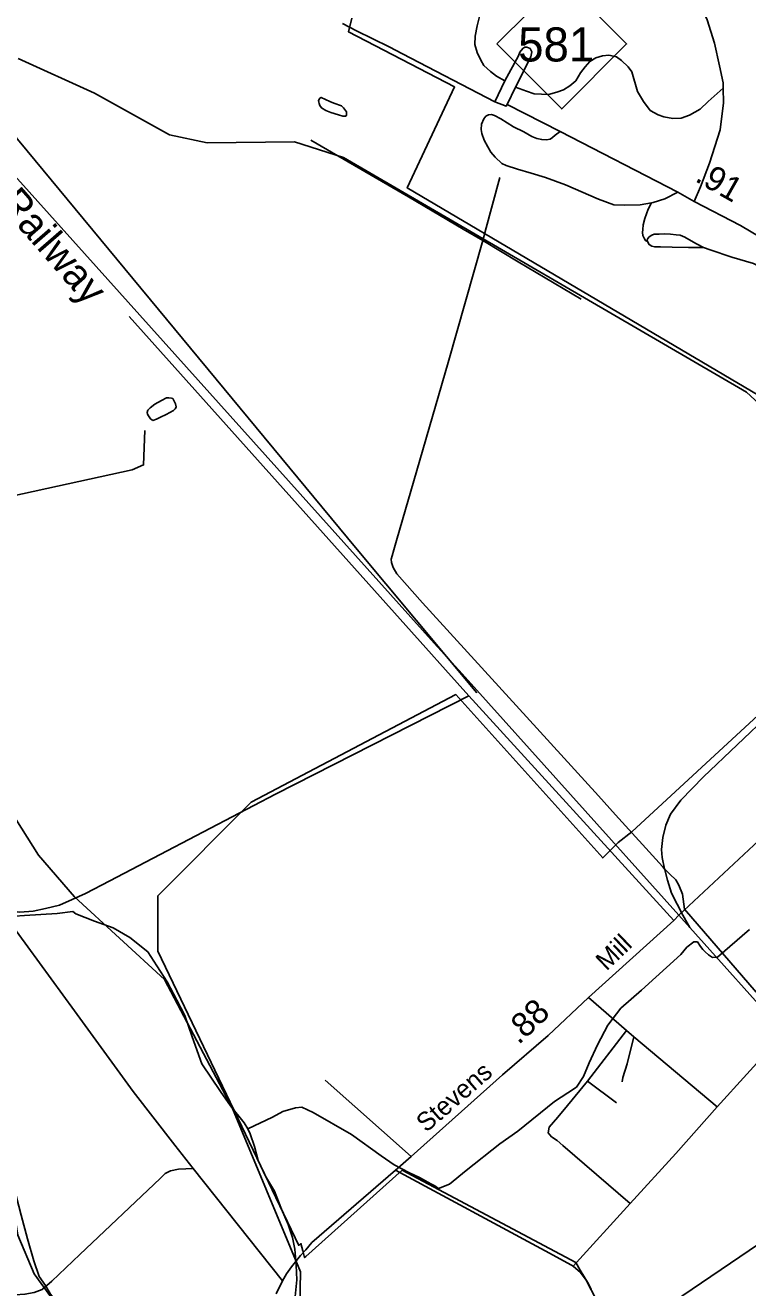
# Model space of a CAD drawing. Extents: x 2206922 to 2357709, y 510027 to 673830.
# Drawn here: x 2284540 to 2288247, y 595572 to 602048 of the extents above; entities that cross this region are included whole.
import ezdxf

# ---------------------------------------------------------------- set-up
doc = ezdxf.new("R2010")
doc.units = 0
for name, color, linetype in [('Exist Boundary Political City Limit New', 7, 'Continuous'), ('Exist Boundary Political Urban Extension UEB', 7, 'Continuous'), ('Exist Hydrographic Creek Single Shore', 7, 'Continuous'), ('Exist Hydrographic Misc Water Feature', 7, 'Continuous'), ('Exist Railroad Mainline', 7, 'Continuous'), ('Exist Railroad Mainline Label', 7, 'Continuous'), ('Exist Railroad Siding', 7, 'Continuous'), ('Exist Road Non-System Type 51', 7, 'Continuous'), ('Exist Road Primary NC Attributed', 7, 'Continuous'), ('Exist Road Primary NC Mileage Hundredths English Label', 7, 'Continuous'), ('Exist Road Primary NC Shield CELL', 7, 'Continuous'), ('Exist Road Primary NC Shield Number Label', 7, 'Continuous'), ('Exist Road Secondary Mileage Hundredths English Label', 7, 'Continuous'), ('Exist Road Secondary Type 51 Attributed', 7, 'Continuous'), ('Exist Road Secondary Type 51 Label', 7, 'Continuous'), ('Map Preparation Boundary City Limit Buffer Line', 7, 'Continuous')]:
    doc.layers.add(name, color=color, linetype=linetype)

msp = doc.modelspace()

# ---------------------------------------------------------------- linework, layer by layer
at = {"layer": 'Exist Boundary Political City Limit New'}
for points in [[(2288484.5, 600042.1), (2286500, 601213.4), (2286743.2, 601732.2), (2286198.5, 602014.4), (2286215.2, 602083.9)], [(2287444.5, 595562.2), (2287430.5, 595592.2), (2287388.2, 595662.4), (2287364.8, 595701.2), (2286474, 596174.9), (2285980.2, 595732.3), (2285973.2, 595726.1), (2285964, 595761.6), (2285954.5, 595798.4), (2285948.5, 595793.1), (2285943.5, 595788.5), (2285220.8, 597299.1), (2285220.8, 597581.5), (2285698.8, 598061.9), (2286750, 598614.5), (2287503.2, 597777.1), (2287582.8, 597855.6), (2287652.5, 597911), (2288657.5, 598839.1)], [(2288992.8, 596263.3), (2287568.8, 595296.8)]]:
    msp.add_lwpolyline(points, dxfattribs=at)
at = {"layer": 'Exist Boundary Political Urban Extension UEB'}
msp.add_lwpolyline([(2284079.1, 601970.5), (2286234.2, 599368.4), (2286857.2, 598623.6)], dxfattribs=at)
at = {"layer": 'Exist Hydrographic Creek Single Shore'}
for points in [[(2290141.8, 600026), (2290048.7, 600132.8), (2289805.7, 600288.5), (2289473.8, 600177.2), (2289358.7, 600068.1), (2289259.9, 599857), (2289160.9, 599747.4), (2289061.8, 599713.4), (2288678.8, 599685.1), (2288552.9, 599792.6), (2288392.7, 600025.4), (2288241.8, 600166.2), (2286172.8, 601369.1), (2285921.9, 601449.6), (2285472.8, 601445.6), (2285280.7, 601485.5), (2284895.8, 601700), (2284502.7, 601878.5)], [(2286243.8, 593850.9), (2286225.7, 594008.7), (2285935.8, 594772.2), (2285951.8, 595654), (2285602.8, 596490.8), (2285254.8, 597153.8), (2284792.8, 597576.4), (2284607.7, 597790), (2284099.8, 598594), (2283982.7, 598724.2), (2283764.7, 598781.1), (2283414.7, 598827.5), (2282873.8, 598805.7), (2282840.7, 598839.2), (2282968.7, 599325.2), (2283084.8, 599391.8), (2284140.8, 599560.6), (2285088.7, 599767.7), (2285146.8, 599792.7), (2285153.7, 599969.7)], [(2286243.8, 593850.9), (2286168.7, 593865.6), (2284670.8, 595525.8), (2284585.7, 595642.4), (2284500.8, 595840.9), (2284473.8, 596015.2), (2284448.8, 596032.1), (2284276.7, 596612.8), (2284091.8, 596869.1), (2283228.7, 597335.8), (2282350.7, 597770.1), (2282033.7, 597848.8), (2281258.8, 597851.3), (2280335.6, 597732.3), (2280068.6, 597737.7), (2279968.6, 597788.9), (2279974.7, 597995.4), (2280064.7, 598154.3), (2280621.7, 598336.5), (2280811.8, 598444.1), (2280844.8, 598512.3), (2280834.7, 598604.3), (2280784.7, 598661.1), (2280508.7, 598752)]]:
    msp.add_lwpolyline(points, dxfattribs=at)
at = {"layer": 'Exist Hydrographic Misc Water Feature'}
for points in [[(2286103.5, 601656.7), (2286081.2, 601668.2), (2286059, 601678.1), (2286051, 601674), (2286049.6, 601670.1), (2286045.3, 601662.3), (2286045.7, 601654.1), (2286047.8, 601646.1), (2286052.1, 601636.1), (2286059.9, 601624), (2286082.2, 601610.5), (2286108.2, 601600.5), (2286148, 601589.2), (2286170, 601581.4), (2286176.3, 601581.3), (2286184.5, 601581.3), (2286188, 601587.2), (2286188, 601595.3), (2286188.2, 601603.4), (2286183.5, 601611.4), (2286173.5, 601625.1), (2286162, 601635), (2286123.4, 601648.9), (2286103.5, 601656.7)], [(2285193.7, 600020.8), (2285213, 600027.3), (2285233.3, 600037.1), (2285263, 600051.8), (2285281.3, 600061.5), (2285300.8, 600072), (2285309, 600080.1), (2285312.9, 600086), (2285314.9, 600090.2), (2285310.6, 600105.8), (2285304.6, 600120.1), (2285296.2, 600133.9), (2285290.1, 600135.7), (2285276.6, 600137.7), (2285264, 600137.6), (2285238.4, 600123.2), (2285204.8, 600105.1), (2285181, 600084.8), (2285168.7, 600072.8), (2285165, 600062.5), (2285167.1, 600052.8), (2285171.4, 600044.5), (2285183.1, 600028.9), (2285193.7, 600020.8)], [(2284082.5, 596984.1), (2284076.6, 597014.2), (2284076.4, 597028), (2284082.1, 597050.3), (2284089.7, 597080.3), (2284125.4, 597108.6), (2284153.1, 597142.6), (2284186.9, 597187), (2284206.2, 597239.2), (2284237.4, 597311.5), (2284272.8, 597363.8), (2284314.5, 597420), (2284369.8, 597458.7), (2284435.8, 597475.1), (2284535.7, 597481.9), (2284703.4, 597491.6), (2284783.4, 597502.6)], [(2284783.4, 597502.6), (2284799.4, 597490.5), (2284895.8, 597451.6), (2284990.1, 597418.4), (2285076.6, 597369.2), (2285169.1, 597294.1), (2285215.5, 597222.6), (2285268.6, 597141.2), (2285317.8, 597047.8), (2285358, 596968.3), (2285395.5, 596858.5), (2285446.5, 596721), (2285541.7, 596578.1), (2285592.3, 596504.8), (2285663.3, 596417.5), (2285681.7, 596387.5)], [(2285681.7, 596387.5), (2285808.9, 596446.6), (2285860.7, 596475.3), (2285926.4, 596493.8), (2285958.6, 596498.3), (2286016.4, 596470.5), (2286213.6, 596358.5), (2286366.2, 596248.3), (2286432.8, 596202.6), (2286511.2, 596161.6), (2286563.3, 596137.9), (2286621.5, 596104.5), (2286642, 596094.9), (2286660, 596080.8), (2286717.3, 596103.4), (2286802.8, 596172.4), (2286975.6, 596309.8), (2287066.9, 596374.8), (2287255.3, 596526.4), (2287324.8, 596571.1), (2287368.5, 596601.4), (2287403.8, 596655.7), (2287433.3, 596725.9), (2287476.4, 596818.3), (2287529.3, 596918.7), (2287596.3, 597005.4), (2287701.5, 597098.3), (2287903.7, 597282), (2287935.3, 597318.2), (2287971.1, 597346.9), (2287989, 597347), (2288005.4, 597323), (2288017.7, 597307), (2288029.6, 597295), (2288045.8, 597279.2), (2288065.9, 597265.7), (2288091.9, 597267.8), (2288256.6, 597409.3)], [(2284082.5, 596984.1), (2284098.7, 596974.3), (2284143.2, 596926.7), (2284184, 596851.2), (2284249, 596725.8), (2284339.1, 596514.8), (2284394.4, 596339.3), (2284455.9, 596188.2), (2284518.3, 595944.8), (2284551.5, 595823.4), (2284584.5, 595709.7), (2284611.2, 595629.9), (2284643.6, 595582.4), (2284670, 595538.7), (2284763.3, 595417.6), (2284846.2, 595320.3), (2285104.3, 595030.8), (2285207.9, 594911.8), (2285478.3, 594596.5), (2285614.1, 594436.1), (2285821.8, 594214.2), (2285971.5, 594065.6), (2286248.5, 593738.4), (2286274.5, 593706.8)], [(2285681.7, 596387.5), (2285694, 596361.7), (2285716.2, 596296), (2285735.3, 596224.2), (2285771.8, 596144.4), (2285818.7, 596066.8), (2285855.2, 595975.3), (2285888, 595895.8), (2285910.6, 595829.9), (2285923.1, 595770), (2285929.9, 595688.3), (2285932.7, 595612.5), (2285925.5, 595526.4)]]:
    msp.add_lwpolyline(points, dxfattribs=at)
at = {"layer": 'Exist Railroad Mainline'}
msp.add_line((2287950.4, 597419.5), (2287893.8, 597482.5), dxfattribs=at)
for points in [[(2287893.8, 597482.5), (2286781.2, 598720.6), (2286638.8, 598879), (2284378.9, 601393.8)], [(2288434.4, 596880.2), (2287950.4, 597419.5)]]:
    msp.add_lwpolyline(points, dxfattribs=at)
at = {"layer": 'Exist Railroad Siding'}
for points in [[(2287906.9, 597496.4), (2287885.2, 597538.8), (2287856.6, 597596.5), (2287836.2, 597662.3), (2287821.7, 597716.2), (2287820.9, 597720.3), (2287808.9, 597778), (2287804.6, 597819.9), (2287812, 597881.9), (2287827.5, 597944.2), (2287850.8, 598000.3), (2287904.3, 598072.8), (2288021, 598191.8), (2288538.1, 598684.5)], [(2287950.4, 597419.5), (2287907.5, 597495.1), (2287906.9, 597496.4)]]:
    msp.add_lwpolyline(points, dxfattribs=at)
at = {"layer": 'Exist Road Non-System Type 51'}
for p, q in [((2286949, 601655.9), (2286999.9, 601762.5)), ((2287011.9, 601642.1), (2287056.3, 601730.9)), ((2286900.4, 600990.6), (2286975, 601267.1)), ((2286888, 600944.7), (2286899.6, 600987.7)), ((2286899.6, 600987.7), (2286900.4, 600990.6)), ((2285072.4, 600554.9), (2286594.7, 598855.2)), ((2286594.7, 598855.2), (2286696, 598742.1)), ((2286696, 598742.1), (2286815.8, 598608.3)), ((2286815.8, 598608.3), (2287867.9, 597454.8)), ((2287480.9, 598094.7), (2287568.3, 597998.3)), ((2285267.2, 597813), (2284974, 597659.9)), ((2287922.7, 597513.3), (2288291.4, 597087.9)), ((2287625.7, 596890.7), (2287430.3, 597060.1)), ((2287424.5, 596631.4), (2287625.7, 596890.7)), ((2287663, 596858.4), (2287625.7, 596890.7)), ((2287663, 596858.4), (2288089.6, 596499.4)), ((2288434.4, 596880.2), (2288089.6, 596499.4)), ((2286078.8, 596637.2), (2286520.9, 596245.3)), ((2287424.5, 596631.4), (2287573.8, 596520.8)), ((2285402.1, 596183.2), (2285860.6, 595606.8)), ((2287350.8, 595682.6), (2287643.6, 596004.7)), ((2287342.1, 595687.3), (2287350.8, 595682.6))]:
    msp.add_line(p, q, dxfattribs=at)
for points in [[(2286380.6, 602588.2), (2286392.5, 602604.3), (2286432.1, 602634.7), (2286521.5, 602687.5), (2286613.1, 602728.2), (2286706.8, 602755.1), (2286820.6, 602776.1), (2286964.3, 602785.4), (2287120.5, 602775.1), (2287354.8, 602719.3), (2287499.3, 602664.6), (2287599.5, 602619.6), (2287682.2, 602556.3), (2287738.6, 602507), (2287811.2, 602439.7), (2287851.6, 602400.1), (2287894, 602350.5), (2287975.2, 602215.3), (2288038.5, 602076), (2288077.5, 601956.5), (2288102.7, 601840.6), (2288121.5, 601752.9), (2288121.8, 601724.9)], [(2286999.9, 601762.5), (2286957.7, 601787.9), (2286927.6, 601811.7), (2286893.4, 601841.4), (2286877, 601869.1), (2286858.8, 601908.9), (2286846.4, 601948.9), (2286847.9, 601992.9), (2286859.3, 602044.8), (2286878.6, 602127)], [(2286999.9, 601762.5), (2287070.7, 601891), (2287078.5, 601911), (2287092.3, 601929.1), (2287104.2, 601935.3), (2287114.2, 601935.3), (2287130.3, 601929.6), (2287138.5, 601911.6), (2287134.8, 601885.7), (2287056.3, 601730.9)], [(2287056.3, 601730.9), (2287112.4, 601709.4), (2287150.5, 601695.8), (2287188.5, 601694.3), (2287224.4, 601692.5), (2287268.3, 601704.8), (2287302.3, 601717.3), (2287334.1, 601737.5), (2287365.8, 601763.8), (2287389.4, 601803.9), (2287413, 601834.2), (2287436.8, 601862.4), (2287468.6, 601880.7), (2287502.6, 601891), (2287534.4, 601895.4), (2287574.4, 601885.7), (2287598.7, 601867.9), (2287633, 601834.4), (2287653.2, 601808.6), (2287682.2, 601708.8), (2287712.5, 601657.2), (2287747, 601611.5), (2287787.1, 601587.9), (2287817.3, 601578.1), (2287863.3, 601570.6), (2287905.3, 601570.9), (2287949, 601587.4), (2288002.8, 601617.9), (2288044.4, 601656.3), (2288121.8, 601724.9)], [(2288121.8, 601724.9), (2288122.5, 601650.9), (2288105.8, 601510.9), (2288050.5, 601341.1), (2288005.5, 601219.1), (2287972.1, 601143.6)], [(2287284.2, 601503.8), (2287259.5, 601484.9), (2287245, 601471.8), (2287233.4, 601463.1), (2287214.5, 601460.2), (2287189.8, 601461.7), (2287165.2, 601467.5), (2287139, 601477.6), (2287098.4, 601500.9), (2287044.7, 601527), (2286979.4, 601567.7), (2286947.5, 601585.1), (2286931.5, 601590.9), (2286917, 601589.4), (2286903.9, 601582.2), (2286892.3, 601567.7), (2286880.7, 601541.5), (2286879.3, 601513.9), (2286882.2, 601493.6), (2286894.8, 601459.5), (2286913.3, 601423.7), (2286929.4, 601397.8), (2286950.4, 601371.6), (2286985.2, 601339.7), (2287007, 601328.1), (2287065, 601310.6), (2287136.1, 601290.3), (2287210.2, 601267.1), (2287311.7, 601229.3), (2287481.5, 601155.3), (2287559.9, 601126.2), (2287613.6, 601124.8), (2287694.9, 601127.7), (2287753.7, 601137.9)], [(2286888, 600944.7), (2286786.4, 601002.8), (2286506.3, 601168.3), (2286005.6, 601458.7)], [(2287753.7, 601137.9), (2287761.6, 601139.3), (2287822.6, 601158.2), (2287889.4, 601191.6)], [(2287753.7, 601137.9), (2287737, 601104.4), (2287719.6, 601056.5), (2287710.9, 601024.6), (2287709.4, 601001.3), (2287708, 600985.4), (2287709.4, 600969.4), (2287716.7, 600952), (2287722.5, 600943.2), (2287732.6, 600938.9)], [(2288020, 600908.4), (2287983.7, 600927.3), (2287944.5, 600949.1), (2287924.2, 600960.7), (2287901, 600970.8), (2287880.7, 600973.7), (2287851.6, 600976.6), (2287822.6, 600978.1), (2287792.1, 600976.6), (2287767.5, 600976.6), (2287754.4, 600970.8), (2287741.3, 600962.1), (2287734.1, 600954.9), (2287731.2, 600947.6), (2287732.6, 600938.9)], [(2286888, 600944.7), (2286709.5, 600317.4), (2286564.3, 599817.9), (2286445.3, 599405.5), (2286431, 599357.1)], [(2286888, 600944.7), (2287069.4, 600834.3), (2287393, 600642.7)], [(2287732.6, 600938.9), (2287741.3, 600922.9), (2287754.4, 600914.2), (2287770.4, 600911.3), (2287799.4, 600911.3), (2287858.9, 600909.8), (2287943.1, 600908.4), (2288020, 600908.4)], [(2288020, 600908.4), (2288054.8, 600895.3), (2288165.1, 600859), (2288276.9, 600825.6), (2288308.8, 600811.1), (2288332, 600802.4), (2288348, 600795.1), (2288366.8, 600793.7), (2288387.2, 600793.7), (2288414.7, 600795.1), (2288435.1, 600799.5), (2288455.4, 600811.1), (2288478.6, 600822.7), (2288498.9, 600834.3)], [(2286431, 599357.1), (2286422.1, 599327), (2286417.7, 599309.6), (2286419.2, 599292.2), (2286427.9, 599266.1), (2286446, 599234.4), (2286577.4, 599085.8), (2287112.7, 598501.1), (2287480.9, 598094.7)], [(2286815.8, 598608.3), (2285823.1, 598103.3), (2285267.2, 597813)], [(2287568.3, 597998.3), (2287809.4, 597732.1), (2287820.9, 597720.3)], [(2287820.9, 597720.3), (2287847.8, 597692.5), (2287878, 597664.7), (2287894.2, 597637), (2287912.7, 597591.2), (2287922.7, 597513.3)], [(2284974, 597659.9), (2284848.3, 597594.3), (2284780.7, 597563.7), (2284715, 597535), (2284643.2, 597516.5), (2284579.4, 597503.8), (2284511.5, 597499.1), (2284415.1, 597510.3)], [(2284415.1, 597510.3), (2284553.1, 597319.8), (2284792.1, 596992), (2285093.7, 596579), (2285307, 596303.5), (2285402.1, 596183.2)], [(2287603.5, 596628.5), (2287606.8, 596650.8), (2287628.1, 596720.6), (2287663, 596858.4)], [(2287643.6, 596004.7), (2287298.4, 596300.7), (2287269.4, 596326.8), (2287240.3, 596346.2), (2287222.7, 596367.1), (2287228.6, 596396.2), (2287273.2, 596447.1), (2287321.7, 596507.2), (2287424.5, 596631.4)], [(2287643.6, 596004.7), (2287878.2, 596260.8), (2288089.6, 596499.4)], [(2284303.9, 595544.3), (2284404, 595539.2), (2284487.9, 595535.9), (2284537.9, 595538.5), (2284585.8, 595546.9), (2284625.6, 595563.3), (2284675.2, 595605.7), (2284819.7, 595742.9), (2285231.9, 596132.6), (2285257.6, 596156.9), (2285285.4, 596171.1), (2285325.4, 596179.5), (2285402.1, 596183.2)], [(2286439.4, 596175.4), (2287207.3, 595760.3), (2287342.1, 595687.3)], [(2287529, 595388), (2287471, 595508), (2287418.7, 595610.9), (2287389.6, 595649.7), (2287350.8, 595682.6)]]:
    msp.add_lwpolyline(points, dxfattribs=at)
at = {"layer": 'Exist Road Primary NC Attributed'}
msp.add_lwpolyline([(2289571.4, 598974.2), (2289374.1, 599312.5), (2289105.2, 599815.2), (2288844.6, 600320.5), (2288699.2, 600577.3), (2288644, 600671.7), (2288578.5, 600755.7), (2288535.2, 600803.8), (2288498.9, 600834.3), (2288455.4, 600870.6), (2288365.4, 600928.7), (2288210.1, 601021.7), (2287972.1, 601143.6), (2287889.4, 601191.6), (2287284.2, 601503.8), (2287011.9, 601642.1), (2287007.1, 601632.6), (2286949, 601655.9), (2286475.6, 601901), (2286406.7, 601936.7), (2286240.2, 602020.1), (2286239.7, 602020.4), (2286167.6, 602056.5)], dxfattribs=at)
at = {"layer": 'Exist Road Primary NC Shield CELL'}
msp.add_lwpolyline([(2286959.9, 601952.1), (2287292.9, 602285.1), (2287625.9, 601952.1), (2287292.9, 601619.1)], close=True, dxfattribs=at)
at = {"layer": 'Exist Road Secondary Type 51 Attributed'}
for points in [[(2289571.4, 598974.2), (2289394.4, 598837.7), (2289128.8, 598596.6), (2288960.4, 598454.3), (2288329.1, 597889.4), (2287893.8, 597482.5)], [(2287893.8, 597482.5), (2287867.9, 597454.8), (2287430.3, 597060.1), (2287222.8, 596866.1), (2286988.2, 596664.4), (2286520.9, 596245.3), (2286451.3, 596185.6), (2286439.4, 596175.4), (2286111.7, 595890.2), (2286009.6, 595803.7), (2285979.9, 595766.1), (2285952.7, 595737), (2285906.2, 595678.8), (2285881, 595643.8), (2285860.6, 595606.8), (2285827, 595540.5)]]:
    msp.add_lwpolyline(points, dxfattribs=at)
at = {"layer": 'Map Preparation Boundary City Limit Buffer Line'}
for points in [[(2288484.5, 600042.1), (2286500, 601213.4), (2286743.2, 601732.2), (2286198.5, 602014.4), (2286215.2, 602083.9)], [(2287444.5, 595562.2), (2287430.5, 595592.2), (2287388.2, 595662.4), (2287364.8, 595701.2), (2286474, 596174.9), (2285980.2, 595732.3), (2285973.2, 595726.1), (2285964, 595761.6), (2285954.5, 595798.4), (2285948.5, 595793.1), (2285943.5, 595788.5), (2285220.8, 597299.1), (2285220.8, 597581.5), (2285698.8, 598061.9), (2286750, 598614.5), (2287503.2, 597777.1), (2287582.8, 597855.6), (2287652.5, 597911), (2288657.5, 598839.1)], [(2288992.8, 596263.3), (2287568.8, 595296.8)]]:
    msp.add_lwpolyline(points, dxfattribs=at)

# ---------------------------------------------------------------- texts
at = {"layer": 'Exist Railroad Mainline Label'}
msp.add_text('Railway', height=150, rotation=310.96977, dxfattribs=at).set_placement((2284397.1, 601133.7))
at = {"layer": 'Exist Road Primary NC Mileage Hundredths English Label'}
msp.add_text('.91', height=125, rotation=330.32759, dxfattribs=at).set_placement((2287971.1, 601251.1))
at = {"layer": 'Exist Road Primary NC Shield Number Label'}
msp.add_text('581', height=175, dxfattribs=at).set_placement((2287069, 601862.4))
at = {"layer": 'Exist Road Secondary Mileage Hundredths English Label'}
msp.add_text('.88', height=125, rotation=43.6353, dxfattribs=at).set_placement((2287071.6, 596814.5))
at = {"layer": 'Exist Road Secondary Type 51 Label'}
for s, rotation, p in [('Mill', 43.65533, (2287522.6, 597193.4)), ('Stevens', 40.87414, (2286597.3, 596365))]:
    msp.add_text(s, height=95, rotation=rotation, dxfattribs=at).set_placement(p)

doc.saveas('drawing.dxf')
